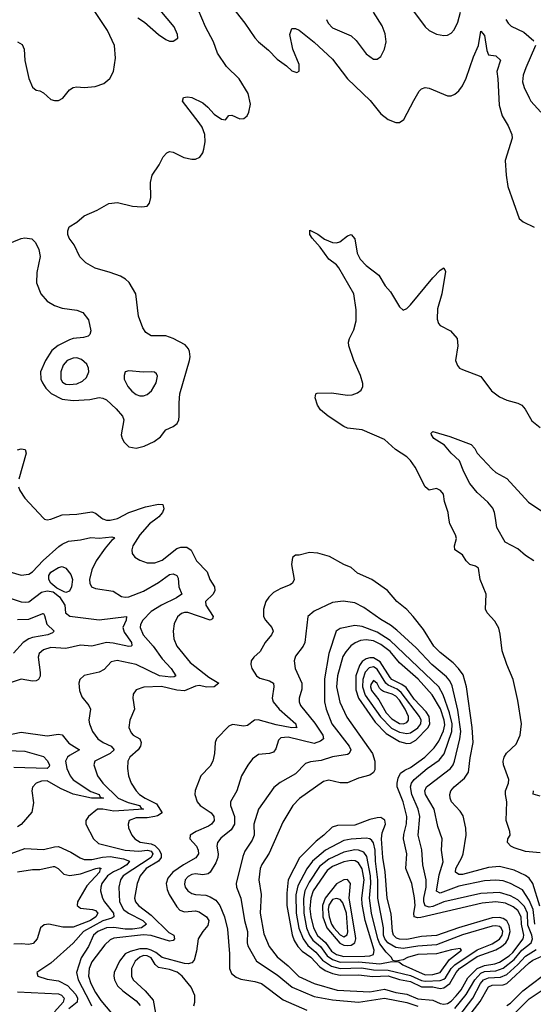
# Model space of a CAD drawing. Header units: inches. Extents: x 884549 to 1028252, y 526810 to 653624.
# Tile 754 of 1056: x 1002741 to 1005513, y 597378 to 602689. Entities that reach past the tile are written whole.
import ezdxf

# ---------------------------------------------------------------- set-up
doc = ezdxf.new("R2010")
doc.units = ezdxf.units.IN
doc.header["$MEASUREMENT"] = 0
doc.layers.add('B0509', color=7, linetype='Continuous')
doc.layers.add('B0600', color=7, linetype='Continuous')

msp = doc.modelspace()

# ---------------------------------------------------------------- linework, layer by layer
at = {"layer": 'B0509', "color": 5}
for points, elevation in [([(1002870.6, 600000), (1002875.1, 599995.1), (1002890, 599990.4), (1002910, 599994.9), (1002923.2, 600000)], 2180), ([(1003482.6, 600000), (1003441.9, 599970), (1003390.2, 599910), (1003352.6, 599850), (1003346.5, 599830), (1003347.4, 599810), (1003363.1, 599790), (1003390, 599773.8), (1003430, 599759.7), (1003470, 599758.4), (1003510, 599773.2), (1003590, 599836.6), (1003610, 599843.2), (1003643, 599843), (1003666.6, 599826.6), (1003695.5, 599770), (1003753.6, 599710), (1003767.2, 599670), (1003793.2, 599630), (1003793.8, 599610), (1003786.1, 599590), (1003743.8, 599550), (1003745.4, 599530), (1003784.6, 599470), (1003782.2, 599457.8), (1003770, 599449.9), (1003649.5, 599490.5), (1003630, 599491.9), (1003613.8, 599486.1), (1003592.5, 599467.5), (1003574.7, 599430), (1003570.2, 599390), (1003572.9, 599350), (1003588.4, 599310), (1003661, 599221), (1003762.2, 599142.2), (1003816.5, 599110), (1003790.7, 599089.4), (1003751.5, 599088.5), (1003710, 599097.9), (1003690, 599093.9), (1003630, 599069.3), (1003590, 599071.7), (1003507.3, 599092.7), (1003411, 599089), (1003370, 599074), (1003354, 599050), (1003352.4, 599030), (1003361.3, 598970), (1003336.1, 598910), (1003330.2, 598870), (1003342.1, 598842.1), (1003353.1, 598830), (1003389.2, 598809.2), (1003397.7, 598790), (1003393.4, 598770), (1003380.8, 598750), (1003335.5, 598710), (1003324.6, 598690), (1003322.3, 598650), (1003328.5, 598610), (1003342.7, 598570), (1003370.2, 598530), (1003388.6, 598510), (1003418.1, 598490), (1003478.9, 598458.9), (1003509.5, 598410), (1003485.8, 598394.2), (1003471.3, 598390), (1003430, 598383.5), (1003370, 598382.9), (1003332.1, 598370), (1003326.4, 598350), (1003329.3, 598330), (1003346.2, 598290), (1003362, 598270), (1003391.7, 598251.7), (1003450, 598244), (1003470, 598235.1), (1003492.5, 598212.5), (1003505.3, 598190), (1003505.6, 598170), (1003490.7, 598150), (1003424.4, 598110), (1003391.3, 598070), (1003374.4, 598030), (1003361.5, 597950), (1003365.8, 597930), (1003382.5, 597910), (1003450, 597859.2), (1003545.5, 597765.6), (1003572.4, 597750), (1003577.4, 597730), (1003570, 597721.5), (1003550, 597718.4), (1003450, 597749.6), (1003410, 597753.3), (1003250, 597734.6), (1003230, 597725.3), (1003201.6, 597698.4), (1003130, 597606.9), (1003115.9, 597570), (1003113.1, 597530), (1003125.4, 597490), (1003150, 597441.2), (1003178.3, 597398.3), (1003236.2, 597330)], 2180), ([(1003185.1, 600000), (1003190, 599996.3), (1003210, 599988.9), (1003230, 599988.5), (1003270, 599998.5), (1003272.8, 600000)], 2180), ([(1005550, 598194.2), (1005470, 598202.2), (1005410, 598221.5), (1005391.7, 598230), (1005373.9, 598250), (1005375.4, 598270), (1005387.9, 598290), (1005386, 598310), (1005366.9, 598370), (1005370.4, 598470), (1005362.5, 598510), (1005363.2, 598530), (1005379.6, 598570), (1005380.8, 598590), (1005352.7, 598670), (1005350.9, 598690), (1005355.4, 598710), (1005367.5, 598732.5), (1005419.3, 598780.6), (1005441.1, 598830), (1005449.8, 598890.2), (1005430, 599017.2), (1005404.1, 599130), (1005369, 599210), (1005344, 599284), (1005334.3, 599374.3), (1005326.4, 599406.4), (1005304.6, 599444.6), (1005263.5, 599490), (1005255.4, 599510), (1005257.4, 599590), (1005225.1, 599670), (1005217.6, 599730), (1005201.4, 599741.5), (1005170, 599750.7), (1005150.7, 599770), (1005130, 599801.8), (1005088.7, 599830), (1005086.8, 599850), (1005098.5, 599890), (1005093.5, 599910), (1005062.4, 599970), (1005057.6, 600000)], 2180), ([(1005514.9, 599770), (1005470, 599799.4), (1005430, 599835.2), (1005361.4, 599870), (1005316.4, 599950), (1005308.5, 600000)], 2160), ([(1002670, 599716.6), (1002750, 599693.4), (1002790, 599698.5), (1002810.8, 599710), (1002868.5, 599771.5), (1002953.3, 599846.7), (1002970, 599860.1), (1003003.9, 599876.1), (1003070, 599883), (1003124.4, 599895.6), (1003170, 599891.5), (1003238.7, 599898.7), (1003250, 599895.8), (1003252.9, 599890), (1003239, 599881), (1003202.3, 599837.7), (1003154.2, 599770), (1003130, 599721.7), (1003118.8, 599670), (1003119.3, 599650), (1003128.8, 599628.8), (1003150, 599620.2), (1003245.5, 599605.5), (1003290, 599577.2), (1003310, 599573.5), (1003330, 599575.9), (1003410, 599605.8), (1003490, 599652.9), (1003550, 599696.1), (1003570, 599699.8), (1003590, 599690.1), (1003596.8, 599676.8), (1003599.6, 599630), (1003616.5, 599590), (1003588.1, 599570), (1003506.3, 599530), (1003450, 599495.9), (1003405.7, 599450), (1003393.1, 599426.9), (1003392, 599410), (1003408.5, 599370), (1003461.7, 599310), (1003510, 599240.8), (1003559.5, 599190), (1003583.1, 599150), (1003575.7, 599144.3), (1003557, 599143), (1003495.3, 599150), (1003370, 599211), (1003267.4, 599232.6), (1003235.4, 599224.6), (1003196.3, 599183.7), (1003171, 599169), (1003090, 599151.3), (1003066.7, 599130), (1003061.1, 599110), (1003064.9, 599070), (1003077.2, 599037.2), (1003115.3, 598990), (1003122.6, 598970), (1003115.3, 598910), (1003117.3, 598890), (1003133.4, 598850), (1003163.5, 598810), (1003191.1, 598790), (1003235.3, 598770), (1003251, 598750), (1003230.1, 598730), (1003146, 598690), (1003141, 598670), (1003160.5, 598610), (1003189.4, 598570), (1003272.8, 598490), (1003326.1, 598466.1), (1003388, 598450), (1003396.1, 598436.1), (1003408.7, 598430), (1003250, 598419), (1003189.1, 598430.9), (1003160.4, 598430), (1003112.2, 598390), (1003098, 598370), (1003098.4, 598350), (1003139.7, 598270), (1003166, 598246), (1003309.6, 598209.6), (1003383.8, 598203.8), (1003430.2, 598210), (1003450, 598203.1), (1003458.9, 598190), (1003450, 598170), (1003299.4, 598070), (1003285, 598050), (1003276.6, 598010), (1003280.3, 597930), (1003301.3, 597890), (1003328.5, 597868.5), (1003405.3, 597830), (1003425, 597810), (1003398.2, 597790), (1003350, 597782.3), (1003310, 597782.6), (1003250, 597792.3), (1003210, 597790.9), (1003163.4, 597770), (1003138.9, 597750), (1003112.2, 597690), (1003072.5, 597627.5), (1003047.8, 597550), (1003056.4, 597510), (1003119.5, 597390), (1003128.4, 597370)], 2160), ([(1005547.4, 597907.4), (1005510.2, 598030), (1005490, 598058.5), (1005470, 598073), (1005410, 598101.1), (1005330, 598120.9), (1005270, 598115.4), (1005130, 598077.8), (1005110, 598078.8), (1005092.4, 598090), (1005094.8, 598110), (1005127.3, 598170), (1005133.5, 598190), (1005149.9, 598290), (1005148.7, 598328.7), (1005134.8, 598394.8), (1005118.7, 598418.7), (1005071.6, 598470), (1005063.2, 598490), (1005061.7, 598510), (1005068.4, 598530), (1005085, 598550), (1005141.9, 598598.1), (1005162.9, 598630), (1005171.9, 598708.1), (1005188.6, 598790), (1005183.3, 598870), (1005152.5, 599090), (1005134.6, 599154.6), (1005109.6, 599189.6), (1005080.1, 599220.1), (1005010, 599275.3), (1004975.2, 599310), (1004919.5, 599399.5), (1004864.1, 599470), (1004830, 599507.8), (1004776.9, 599550), (1004725.1, 599610), (1004641.3, 599670), (1004563.2, 599703.2), (1004530, 599734), (1004489.8, 599749.8), (1004413.3, 599793.3), (1004350, 599812.1), (1004304.6, 599815.4), (1004250, 599800.9), (1004230, 599800.9), (1004212.5, 599787.5), (1004207.4, 599750), (1004222.6, 599670), (1004213.7, 599650), (1004200, 599640), (1004150, 599621.4), (1004110, 599598.6), (1004085.6, 599574.4), (1004070.1, 599550), (1004056.6, 599510), (1004057.4, 599470), (1004067.6, 599450), (1004101.1, 599410), (1004108.3, 599390), (1004099.7, 599370), (1004065.9, 599330), (1004039, 599281), (1004003.9, 599250), (1003990.1, 599229.9), (1003987.9, 599210), (1003994.4, 599190), (1004019.8, 599150), (1004037.8, 599137.8), (1004090, 599122.8), (1004110.2, 599110), (1004113.4, 599090), (1004103.4, 599030), (1004109.6, 599010), (1004142, 598970), (1004231.4, 598890), (1004233.8, 598873.8), (1004239.3, 598870), (1004210.1, 598869.9), (1004125.5, 598885.5), (1004027.6, 598912.4), (1004008.7, 598910), (1003970, 598881.4), (1003950, 598878.2), (1003890, 598887.4), (1003870, 598878.3), (1003802.8, 598810), (1003796.1, 598790), (1003793.2, 598730), (1003782.8, 598690), (1003770, 598663), (1003719.5, 598610), (1003688.7, 598531.3), (1003686.5, 598510), (1003699.3, 598470), (1003715.5, 598450), (1003775.1, 598410), (1003789.1, 598390), (1003790.1, 598370), (1003776.3, 598350), (1003760.9, 598339.1), (1003693.4, 598310), (1003661.3, 598290), (1003660.2, 598270), (1003695.3, 598230), (1003704.8, 598210), (1003706.3, 598190), (1003692, 598168), (1003624.6, 598130), (1003568.5, 598090), (1003541.1, 598058.9), (1003531.9, 598030), (1003536.9, 597996.9), (1003548.5, 597970), (1003590, 597903.5), (1003605.8, 597885.8), (1003630, 597877.3), (1003690, 597882.1), (1003710, 597876.9), (1003749.3, 597849.3), (1003762.4, 597830), (1003757, 597803), (1003729.4, 597770), (1003704.6, 597730), (1003695.9, 597664.1), (1003683.5, 597616.5), (1003670, 597600.9), (1003650, 597596.3), (1003630, 597598.5), (1003510, 597630.2), (1003476.4, 597656.4), (1003450, 597670.5), (1003430, 597676.3), (1003390, 597676.3), (1003337.1, 597662.9), (1003310.8, 597649.2), (1003279.6, 597610), (1003251.5, 597550), (1003248.7, 597530), (1003252.1, 597510), (1003270, 597478.1), (1003297.4, 597450), (1003370, 597397.1), (1003390.8, 597370.8)], 2220), ([(1002690, 599568.9), (1002750, 599549.1), (1002773.7, 599546.3), (1002790, 599549.5), (1002858.5, 599601.5), (1002890, 599608.7), (1002922.6, 599602.6), (1002956.1, 599576.1), (1002984.7, 599530), (1002988.7, 599488.7), (1003011.7, 599471.7), (1003170, 599451.6), (1003318, 599470), (1003316.2, 599450), (1003298.2, 599410), (1003305.4, 599385.4), (1003344.8, 599330), (1003346.6, 599313.4), (1003342.8, 599310), (1003330, 599307.8), (1003246.1, 599326.1), (1003210, 599328.7), (1003130, 599309.9), (1003070, 599314.7), (1002990, 599297), (1002910, 599302.4), (1002870, 599290.7), (1002846.9, 599270), (1002840.2, 599250), (1002852.1, 599167.9), (1002851.9, 599148.1), (1002842.4, 599130), (1002830, 599123.5), (1002810, 599121.2), (1002750, 599131.7), (1002690, 599112.7)], 2140), ([(1005520.7, 597810), (1005512.2, 597890), (1005490, 597938.6), (1005455, 597995), (1005390, 598030), (1005350, 598043.6), (1005310, 598047.6), (1005250, 598044.2), (1005110, 598014.2), (1005010, 597976.9), (1004990, 597988.4), (1005003.8, 598076.2), (1005025.4, 598145.4), (1005017.1, 598210), (1005020.2, 598270), (1004997.3, 598337.3), (1004977.2, 598430), (1004930.4, 598510), (1004927.7, 598530), (1004937, 598550), (1004950, 598561.7), (1005065.9, 598650), (1005080.4, 598670), (1005087, 598690), (1005116.3, 598810), (1005121.4, 598850), (1005105.1, 598965.1), (1005075.3, 599095.3), (1005062.5, 599122.5), (1005044.7, 599144.7), (1004965.5, 599210), (1004879.8, 599299.8), (1004776.1, 599396.1), (1004742.2, 599422.2), (1004690, 599453.6), (1004598.7, 599518.7), (1004550, 599543.4), (1004486.9, 599553.1), (1004430, 599544.8), (1004330, 599499.1), (1004295.3, 599470), (1004279.7, 599330), (1004270.8, 599309.2), (1004230, 599255.1), (1004222, 599230), (1004228.5, 599190), (1004264.2, 599110), (1004263.1, 599076.9), (1004250.2, 599030), (1004250.2, 599010), (1004256.8, 598990), (1004333.8, 598893.8), (1004376.2, 598830), (1004380.4, 598810), (1004363.7, 598796.3), (1004330, 598785.1), (1004190, 598819.1), (1004150, 598815.6), (1004137.9, 598802.1), (1004123.8, 598756.2), (1004110, 598738.7), (1004090, 598729.8), (1004030, 598724.8), (1003998.3, 598701.7), (1003972.2, 598667.8), (1003938.2, 598610), (1003913.7, 598530), (1003879.2, 598470), (1003878.9, 598450), (1003899.8, 598390), (1003900.1, 598350), (1003881.9, 598318.1), (1003826.1, 598273.9), (1003807.8, 598250), (1003805.1, 598230), (1003812.4, 598190), (1003811.2, 598170), (1003799.7, 598140.3), (1003770, 598091), (1003757.8, 598082.2), (1003730, 598076.5), (1003690, 598081.6), (1003670, 598078.7), (1003650, 598067.9), (1003635.1, 598050), (1003630, 598026.4), (1003634.8, 598010), (1003649.5, 597990), (1003670, 597975.6), (1003690, 597969.6), (1003745.8, 597965.8), (1003770, 597958.1), (1003798.9, 597938.9), (1003822, 597910), (1003846.1, 597850), (1003863.3, 597783.3), (1003874.3, 597650), (1003872.6, 597570), (1003884.7, 597544.7), (1003910, 597525), (1003934.1, 597514.1), (1004010, 597501.5), (1004045.2, 597490), (1004162.7, 597402.7), (1004290, 597346.4)], 2240), ([(1002730, 599454.3), (1002790, 599455.2), (1002866, 599486), (1002870, 599486.4), (1002874.8, 599474.8), (1002887.6, 599427.6), (1002928.1, 599390), (1002918.9, 599381.1), (1002892.4, 599370), (1002810, 599356.9), (1002790, 599349.9), (1002759.4, 599330), (1002707.4, 599272.6)], 2120), ([(1005090, 597355.7), (1005151.2, 597430), (1005196.6, 597510), (1005230, 597546), (1005250, 597554.8), (1005310, 597559), (1005350, 597571.9), (1005410, 597619.9), (1005450.9, 597669.1), (1005500.4, 597710), (1005507.4, 597730), (1005504.3, 597750), (1005483.8, 597803.8), (1005480.8, 597870), (1005464.8, 597904.8), (1005430, 597941.1), (1005390, 597963.7), (1005330, 597981.7), (1005230, 597976.2), (1005030.3, 597930.3), (1004970, 597905.4), (1004950, 597901.9), (1004928.7, 597908.7), (1004921.8, 597930), (1004922.3, 597950), (1004934.3, 598010), (1004934.8, 598050), (1004916, 598130), (1004911.5, 598211.5), (1004891.4, 598290), (1004900.9, 598390), (1004892.1, 598430), (1004857.8, 598510), (1004849.6, 598550), (1004854.9, 598570), (1004870.4, 598590), (1004939.6, 598650), (1005004.5, 598695.5), (1005031.1, 598728.9), (1005073.2, 598850), (1005074, 598890), (1005060.9, 598950), (1005027.1, 599047.1), (1005003.3, 599090), (1004739.6, 599339.6), (1004670, 599385.1), (1004590, 599416), (1004550, 599420.2), (1004470, 599405.3), (1004448.4, 599390), (1004408.5, 599270), (1004386.2, 599133.8), (1004386.7, 599010), (1004394.8, 598970), (1004424.8, 598890), (1004518.8, 598770), (1004528, 598750), (1004519.6, 598730), (1004510, 598725.6), (1004430, 598713.1), (1004367.4, 598692.6), (1004310, 598685.9), (1004283, 598677), (1004230, 598621.6), (1004146.1, 598573.9), (1004112, 598548), (1004029.6, 598430.4), (1004004.8, 598350), (1004006.1, 598290), (1003996.3, 598263.7), (1003956.6, 598203.4), (1003945.1, 598174.9), (1003909.2, 598030), (1003911.2, 598010), (1003935, 597950), (1003953.9, 597830), (1003970.5, 597770.5), (1003968.3, 597710), (1003972.6, 597692.6), (1004018.7, 597610), (1004130, 597536.8), (1004210.9, 597470.9), (1004330, 597419.2), (1004430, 597402), (1004569.5, 597389.5), (1004710, 597411.1), (1004830, 597387.1), (1004890, 597368.5)], 2260), ([(1002654, 598826), (1002750, 598846.1), (1002890, 598826.6), (1002950, 598835.4), (1002970, 598832.2), (1003006.9, 598786.9), (1003064, 598750), (1003010, 598720.2), (1002999.2, 598710), (1002989, 598690), (1002995.9, 598650), (1003013.2, 598610), (1003029.1, 598589.1), (1003124.9, 598524.9), (1003170.1, 598510), (1003175, 598495), (1003192.8, 598490), (1003129.6, 598490), (1003030, 598511.9), (1002961.1, 598541.1), (1002890, 598583.4), (1002858.8, 598581.2), (1002830.4, 598570), (1002810.3, 598549.7), (1002807.4, 598530), (1002815.1, 598464.9), (1002806.2, 598413.8), (1002750, 598347.6), (1002730, 598334.7)], 2140), ([(1002629.5, 598749.4), (1002770, 598743.8), (1002870, 598714.3), (1002890, 598693.7), (1002901.6, 598670), (1002899.9, 598660.1), (1002890.4, 598649.6), (1002710, 598654.4)], 2120), ([(1005550, 598499.8), (1005512.1, 598512.1), (1005514, 598530)], 2160), ([(1002676.3, 598183.7), (1002770, 598217.7), (1002870, 598212.5), (1002930, 598227.9), (1002950, 598228.9), (1003017.6, 598197.6), (1003067, 598167), (1003090, 598159.4), (1003130, 598159.2), (1003187.9, 598172.1), (1003230, 598174.6), (1003302.3, 598162.3), (1003333.7, 598150), (1003319.2, 598130), (1003287.4, 598110), (1003247.1, 598092.9), (1003215.9, 598070), (1003184.8, 598030), (1003178.7, 598010), (1003177.7, 597990), (1003188.3, 597950), (1003198.9, 597930), (1003247.8, 597870), (1003250.1, 597849.9), (1003238, 597842), (1003190, 597827.4), (1003085.8, 597770), (1003030, 597707.9), (1002910, 597600.3), (1002834, 597550), (1002839.1, 597530), (1002890, 597514.2), (1002950, 597504.9), (1002999.1, 597479.1), (1003043.6, 597430), (1003053.7, 597410), (1003051, 597390), (1003006.1, 597353.9)], 2140), ([(1002730, 598092.2), (1002810, 598104.9), (1002850, 598104.1), (1002921.3, 598121.3), (1002930, 598121), (1002948.3, 598110), (1002979.8, 598079.8), (1003012.6, 598072.6), (1003070, 598081.1), (1003151.8, 598110), (1003170, 598113.2), (1003180.3, 598110), (1003174.5, 598105.5), (1003171.7, 598090), (1003103.9, 598016.1), (1003052.5, 597930), (1003051.3, 597910), (1003070, 597896.3), (1003134.3, 597890), (1003150, 597883.3), (1003162.9, 597870), (1003152.8, 597850), (1003123.7, 597830), (1003030, 597794), (1002973.3, 597793.3), (1002899, 597810), (1002874, 597806), (1002853.7, 597790), (1002834.8, 597730), (1002814.1, 597705.9), (1002790, 597700.5), (1002750, 597704.7), (1002710, 597702.2)], 2120), ([(1003681.1, 597370), (1003686.1, 597390), (1003685.6, 597425.6), (1003667, 597470), (1003617.4, 597530), (1003590.7, 597550.7), (1003550, 597565.8), (1003490, 597575.5), (1003472.3, 597592.3), (1003450, 597627.9), (1003430, 597638.9), (1003410, 597640.2), (1003390, 597632.7), (1003365.1, 597610), (1003344.6, 597570), (1003344.6, 597530), (1003353.3, 597510), (1003417.8, 597450), (1003460.8, 597400.8), (1003473.8, 597330)], 2240), ([(1005110, 597312.6), (1005187.1, 597410), (1005228.2, 597490), (1005244.4, 597510), (1005270, 597521), (1005335.8, 597524.2), (1005370, 597538.3), (1005430, 597592.7), (1005470, 597637.2), (1005527.3, 597672.7)], 2240), ([(1005139.2, 597280.8), (1005226.7, 597393.3), (1005270, 597472.7), (1005290, 597481.8), (1005350, 597482.3), (1005370, 597489.3), (1005490, 597602.2), (1005510, 597616.5), (1005574.9, 597645.1)], 2220), ([(1005370, 597371.7), (1005390, 597383.4), (1005456.2, 597450), (1005560.7, 597530)], 2180), ([(1005410, 597326.8), (1005490, 597407.8), (1005630, 597501)], 2160), ([(1002730, 597445.4), (1002950, 597434.1), (1002966.8, 597426.8), (1002980.9, 597410), (1002975.7, 597390), (1002930, 597336.6)], 2120)]:
    msp.add_lwpolyline(points, dxfattribs=dict(at, elevation=elevation))
for points, elevation in [([(1002990, 599599.4), (1002981.9, 599601.9), (1002941.8, 599621.8), (1002910, 599649.8), (1002898.5, 599670), (1002898.2, 599690), (1002910, 599709.3), (1002950, 599734.4), (1002970, 599739.3), (1002990, 599730.8), (1003016.9, 599696.9), (1003026.3, 599670), (1003020.8, 599630), (1003010, 599605.8)], 2140), ([(1004610, 599343.3), (1004580.7, 599339.3), (1004551.8, 599328.2), (1004528.6, 599311.4), (1004500.7, 599279.3), (1004485.7, 599254.3), (1004455.9, 599150), (1004450.9, 599090), (1004468.4, 599008.4), (1004506.8, 598926.8), (1004644.8, 598730), (1004658.4, 598690), (1004657.7, 598642.3), (1004650, 598627.6), (1004630, 598614.2), (1004570, 598596.9), (1004510, 598572.4), (1004470, 598572.7), (1004410, 598586.8), (1004380.4, 598579.6), (1004251.5, 598488.5), (1004215.9, 598450), (1004160.3, 598359.7), (1004087.7, 598192.3), (1004047.3, 598132.7), (1004038.7, 598110), (1004032.2, 598050), (1004044.4, 597970), (1004039.2, 597870), (1004058.4, 597758.5), (1004086.7, 597690), (1004130, 597633.6), (1004190, 597585.9), (1004247.6, 597527.6), (1004329.6, 597489.6), (1004454.4, 597454.4), (1004630, 597444.9), (1004710, 597460.2), (1004770, 597441), (1004830, 597431.7), (1004890, 597407.4), (1004970, 597399.8), (1005010, 597381.4), (1005030, 597378.3), (1005050, 597382.7), (1005070, 597395), (1005097.2, 597422.8), (1005123.7, 597456.3), (1005159.8, 597520.2), (1005210, 597570), (1005250, 597587.8), (1005304.3, 597595.7), (1005330, 597605), (1005381.6, 597638.4), (1005402.5, 597657.5), (1005457.7, 597730), (1005460.1, 597739.9), (1005462.1, 597750), (1005448.7, 597810), (1005447.8, 597850), (1005430, 597884.2), (1005404.3, 597904.3), (1005362.5, 597922.5), (1005310, 597930.9), (1005237.1, 597922.9), (1004905.9, 597845.9), (1004890, 597843.5), (1004870.4, 597850.4), (1004868.7, 597870), (1004874.7, 597910), (1004871.9, 597951.9), (1004858, 598030), (1004825.1, 598110), (1004830.3, 598190), (1004813, 598270), (1004814, 598294), (1004828.4, 598351.6), (1004830.9, 598390), (1004811.2, 598470), (1004777.9, 598550), (1004777.2, 598570), (1004782.9, 598597.1), (1004796, 598624), (1004818.7, 598641.3), (1004850, 598655.5), (1004927.2, 598710), (1004978.4, 598761.6), (1005002.1, 598797.9), (1005027.4, 598852.6), (1005034.5, 598885.5), (1005032.4, 598910), (1005011.8, 598971.8), (1004966.5, 599046.5), (1004891.4, 599131.4), (1004790, 599219.9), (1004740.6, 599280.6), (1004690, 599319.5), (1004650, 599338)], 2280), ([(1004630, 599247.1), (1004610, 599240.8), (1004590, 599226.3), (1004574, 599206), (1004555.4, 599150), (1004554.6, 599074.6), (1004570, 599030), (1004659.8, 598899.8), (1004719.4, 598839.4), (1004790, 598794.7), (1004830, 598784.5), (1004850, 598786.7), (1004878.2, 598801.8), (1004945.3, 598870), (1004953.7, 598890), (1004950, 598930), (1004934.8, 598954.8), (1004870, 599023.8), (1004825.8, 599085.9), (1004803.1, 599103.1), (1004750, 599130), (1004740.2, 599140.2), (1004686, 599226), (1004650, 599246.4)], 2320), ([(1004650, 599197.7), (1004626.4, 599193.6), (1004604.7, 599170), (1004593.5, 599130), (1004591.5, 599090), (1004605.8, 599045.8), (1004688.3, 598928.3), (1004747.8, 598867.8), (1004790, 598845.1), (1004830, 598838.8), (1004850, 598842.8), (1004890, 598869.2), (1004905.4, 598890), (1004907.7, 598910), (1004898.8, 598930), (1004800.5, 599060.5), (1004777.7, 599077.7), (1004730, 599098.7), (1004716.5, 599110), (1004670, 599186.4)], 2340), ([(1004650, 599125.2), (1004636.5, 599103.5), (1004634.2, 599090), (1004639.6, 599070), (1004679.5, 599019.5), (1004719, 598950), (1004750, 598917.9), (1004790, 598893.1), (1004810, 598890.1), (1004830, 598897.4), (1004839.9, 598910), (1004838.9, 598930), (1004821.5, 598970), (1004790, 599018.4), (1004770, 599039.1), (1004751.6, 599050), (1004704.6, 599064.6), (1004693.1, 599073.1), (1004683, 599083), (1004670, 599108.5)], 2360), ([(1004690, 598384.5), (1004670, 598384), (1004630, 598375.3), (1004550, 598343.3), (1004456.9, 598343.1), (1004426.7, 598333.3), (1004382.5, 598290), (1004341.9, 598258.1), (1004251.9, 598168.1), (1004190.4, 598050), (1004182.9, 597977.1), (1004182.5, 597910), (1004211.8, 597751.8), (1004222.4, 597722.3), (1004242.3, 597690), (1004264.9, 597664.9), (1004311.8, 597631.8), (1004360, 597580), (1004390, 597560.5), (1004430, 597544.6), (1004470, 597535.5), (1004570, 597536.2), (1004647.3, 597527.3), (1004730, 597531.8), (1004790, 597511.1), (1004850, 597500.6), (1004910, 597472.4), (1004970, 597472.7), (1005010, 597463.7), (1005030, 597465.8), (1005061.8, 597490), (1005096.2, 597550), (1005113.8, 597570), (1005210, 597635.1), (1005310, 597671.6), (1005341.2, 597690), (1005363.6, 597710), (1005376.2, 597730), (1005387.5, 597770), (1005382.9, 597802.9), (1005370, 597827.3), (1005350, 597840.2), (1005330, 597845.9), (1005290, 597844.9), (1005109.5, 597790.5), (1004990, 597749.2), (1004910, 597742.6), (1004830, 597726.4), (1004790, 597728.2), (1004775.2, 597735.2), (1004757.9, 597750), (1004753.2, 597770), (1004745.1, 597865.1), (1004724.8, 597950), (1004713.2, 598093.2), (1004701.6, 598170), (1004693.5, 598270), (1004697.9, 598302.1), (1004714.5, 598350), (1004711.4, 598371.4)], 2320), ([(1004610, 598274.1), (1004530, 598269), (1004490, 598261.3), (1004391.4, 598208.6), (1004321.4, 598150), (1004291.2, 598108.8), (1004242.5, 598017.5), (1004232.1, 597967.9), (1004233.6, 597870), (1004247.6, 597787.7), (1004270, 597730), (1004295.3, 597695.3), (1004339.1, 597659.1), (1004375.3, 597615.3), (1004424.1, 597584.1), (1004470, 597571.2), (1004586.4, 597573.6), (1004650, 597563.4), (1004730, 597561.6), (1004850, 597533.8), (1004910, 597506.9), (1004930, 597502.4), (1005010, 597505.4), (1005030, 597512.5), (1005039, 597521), (1005070.2, 597570), (1005089.3, 597590.7), (1005210, 597671.5), (1005290, 597703.5), (1005330, 597729), (1005344, 597750), (1005347.6, 597770), (1005338.7, 597790), (1005330, 597796.8), (1005310, 597801.4), (1005290, 597799), (1005130, 597752.7), (1004990, 597699), (1004890, 597691.6), (1004810, 597678.5), (1004770, 597684.9), (1004728.1, 597710), (1004711.2, 597730), (1004705.1, 597750), (1004705, 597790), (1004672.9, 597950), (1004674.5, 598050), (1004660.6, 598150), (1004660.2, 598210), (1004650, 598249.1), (1004641.1, 598261.1), (1004630, 598271)], 2340), ([(1004550, 598210.2), (1004490, 598198.1), (1004410, 598160.4), (1004359.8, 598120.2), (1004303.5, 598036.5), (1004280.6, 597990), (1004272.3, 597947.7), (1004273.6, 597870), (1004288.8, 597790), (1004304.5, 597750), (1004323.4, 597723.4), (1004363.8, 597690), (1004399.8, 597639.8), (1004430, 597618.6), (1004470, 597605), (1004570, 597606.9), (1004683.9, 597596.1), (1004750, 597608.3), (1004787.2, 597607.2), (1004807.8, 597590), (1004930, 597537.3), (1004970, 597537.7), (1005010, 597549.8), (1005061.1, 597618.9), (1005124.4, 597670), (1005118.8, 597678.8), (1005071.7, 597671.7), (1004990.3, 597649.7), (1004890, 597646.8), (1004833.5, 597630), (1004810, 597618), (1004770, 597610.8), (1004754.6, 597614.6), (1004747.9, 597630), (1004719.1, 597659.1), (1004684.7, 597704.7), (1004674, 597730), (1004639.7, 597870), (1004628.1, 597950), (1004635.3, 598030), (1004633.9, 598070), (1004614.2, 598174.2), (1004598.4, 598198.4), (1004570, 598209.9)], 2360), ([(1004530, 598153.6), (1004490, 598146.5), (1004430, 598120.6), (1004400.1, 598099.9), (1004325.3, 597990), (1004311.6, 597950), (1004307.3, 597892.7), (1004311.4, 597850), (1004326, 597790), (1004348.7, 597748.7), (1004391.1, 597711.1), (1004423.5, 597663.5), (1004450, 597645.5), (1004490, 597636.4), (1004603.4, 597636.6), (1004630, 597638.9), (1004650, 597646.9), (1004654.5, 597670), (1004606.2, 597830), (1004590, 597917.4), (1004588.1, 597950), (1004600.4, 598050), (1004590, 598109.3), (1004570, 598141.4), (1004551.1, 598151.1)], 2380), ([(1004510.7, 598050.7), (1004490, 598048.7), (1004450, 598027.8), (1004389.6, 597950.4), (1004375.2, 597910), (1004377.5, 597850), (1004398.9, 597790), (1004468.1, 597708.1), (1004490, 597697.2), (1004510, 597694.6), (1004530, 597697.6), (1004550, 597709.5), (1004555.1, 597730), (1004553.3, 597746.7), (1004518.2, 597950), (1004526.6, 598030)], 2420), ([(1004450, 597948.2), (1004430, 597942.2), (1004410, 597913.2), (1004406.5, 597890), (1004410.4, 597850), (1004423.3, 597810), (1004436.2, 597790), (1004470, 597753), (1004490, 597740.9), (1004508.2, 597751.8), (1004511.7, 597768.3), (1004504.6, 597870), (1004485.3, 597925.3), (1004470, 597942.4)], 2440)]:
    msp.add_lwpolyline(points, close=True, dxfattribs=dict(at, elevation=elevation))
at = {"layer": 'B0600', "color": 5}
for points, elevation in [([(1002670, 601476.5), (1002750, 601509.2), (1002770, 601512.4), (1002806.1, 601506.1), (1002827.4, 601487.4), (1002845.3, 601450), (1002851.4, 601411.4), (1002834.1, 601325.9), (1002831.9, 601270), (1002855.1, 601210), (1002890.4, 601170.4), (1002930, 601147.2), (1002970, 601132.5), (1003050, 601122), (1003082.6, 601110), (1003112.8, 601070), (1003125.5, 601010), (1003119.5, 600990), (1003110, 600981.7), (1003085.6, 600974.4), (1003030, 600969.2), (1003010, 600961.9), (1002948.8, 600931.2), (1002915, 600905), (1002879.8, 600850), (1002854, 600790), (1002855.5, 600750), (1002864, 600730), (1002881.9, 600701.9), (1002911.7, 600671.7), (1002970, 600641.9), (1003030, 600634.2), (1003119.1, 600640.9), (1003170, 600650.2), (1003190, 600648.2), (1003210, 600638.6), (1003262.4, 600590), (1003296.9, 600550), (1003303.6, 600530), (1003288.6, 600450), (1003293.8, 600430), (1003305.6, 600410), (1003330, 600384.1), (1003370, 600376.8), (1003412.3, 600387.7), (1003466.1, 600413.9), (1003500.8, 600439.2), (1003530, 600476.4), (1003570, 600494.4), (1003591.8, 600510), (1003600.5, 600530), (1003602.4, 600550), (1003601.4, 600621.5), (1003606.2, 600670), (1003657, 600850), (1003660.8, 600870), (1003658.4, 600898.4), (1003652.9, 600912.9), (1003634.2, 600934.2), (1003570, 600968.4), (1003530, 600982.9), (1003450, 600984), (1003421.8, 601001.8), (1003406.1, 601026.1), (1003382.7, 601090), (1003367.2, 601210), (1003332.1, 601272.1), (1003312.4, 601290), (1003285.4, 601305.4), (1003230, 601325.7), (1003147.8, 601347.8), (1003097.4, 601377.3), (1003065.6, 601410), (1003034.5, 601474.5), (1003009, 601510), (1003002, 601530), (1003002, 601550), (1003008.9, 601571.1), (1003050, 601596), (1003089.4, 601630.6), (1003159.1, 601660.9), (1003222.7, 601697.3), (1003270, 601703), (1003350, 601683.8), (1003400.9, 601679.1), (1003430, 601682.8), (1003441.5, 601698.5), (1003449.3, 601730), (1003446.6, 601810), (1003456, 601850), (1003493.8, 601906.2), (1003516, 601950), (1003535.3, 601970), (1003550, 601977.3), (1003570, 601974), (1003626.5, 601946.5), (1003670, 601937.4), (1003690, 601937.4), (1003713.2, 601946.8), (1003729, 601971), (1003734.8, 601990), (1003742, 602030), (1003739.8, 602070), (1003725.1, 602110), (1003710, 602133.3), (1003620.7, 602250), (1003625.2, 602270), (1003646.7, 602273.3), (1003670, 602268.7), (1003730, 602240.2), (1003757.4, 602217.4), (1003790, 602180.2), (1003830, 602151.7), (1003851.2, 602148.8), (1003870, 602172.2), (1003886.7, 602173.3), (1003930, 602153.8), (1003950, 602155.2), (1003969, 602171), (1003978.5, 602190), (1003986.6, 602233.4), (1003973.3, 602290), (1003926.4, 602370), (1003857.4, 602437.4), (1003808, 602508), (1003787.8, 602570), (1003743.2, 602650), (1003704.4, 602744.4)], 2220), ([(1002730, 602569.2), (1002754.4, 602554.4), (1002765.4, 602530), (1002768.9, 602468.9), (1002791.6, 602371.5), (1002810, 602324.9), (1002830, 602308.2), (1002850, 602304.9), (1002870, 602294), (1002910, 602259.1), (1002930, 602253.4), (1002950, 602253.4), (1002974.9, 602265.1), (1003010, 602311), (1003030, 602322.8), (1003050, 602326.8), (1003090, 602323), (1003148.1, 602328.1), (1003195.1, 602344.9), (1003227.9, 602372.1), (1003247.6, 602410), (1003258.9, 602481.1), (1003252.8, 602550), (1003215.8, 602630), (1003135.8, 602750)], 2240), ([(1003379, 602699), (1003414.8, 602674.8), (1003490, 602608.5), (1003530, 602581.3), (1003550, 602574), (1003570, 602573), (1003594, 602590), (1003593.6, 602610), (1003574.7, 602650), (1003500, 602740)], 2240), ([(1003890, 602754.9), (1003956, 602670), (1004010, 602590.4), (1004030, 602570.4), (1004084.2, 602524.2), (1004130, 602475.8), (1004180.5, 602440.5), (1004210, 602413), (1004236.2, 602403.8), (1004250, 602412), (1004250, 602448), (1004214.7, 602530), (1004199.6, 602610), (1004210, 602641), (1004230, 602642), (1004250, 602632.4), (1004330, 602567.9), (1004430, 602475.2), (1004510, 602370.2), (1004632.6, 602252.6), (1004690, 602182), (1004730, 602150.3), (1004770, 602134), (1004790, 602134.4), (1004814, 602150), (1004867.4, 602252.6), (1004897.2, 602302.8), (1004910, 602316.4), (1004930, 602322.6), (1004950, 602319), (1005050, 602278.3), (1005070, 602278.3), (1005090, 602287.6), (1005110, 602304.9), (1005130, 602331.8), (1005150, 602373.8), (1005190, 602487.9), (1005217.7, 602550), (1005230, 602626.8), (1005250, 602603), (1005262.1, 602522.1), (1005270, 602498.7), (1005310, 602494.7), (1005336.2, 602470), (1005315.1, 602410), (1005321.9, 602370), (1005327.6, 602227.6), (1005345.2, 602170), (1005376.9, 602116.9), (1005397.6, 602070), (1005398, 602050), (1005361.6, 601930), (1005365.4, 601850), (1005374.3, 601790), (1005436.9, 601616.9), (1005458.2, 601598.2), (1005516.4, 601570)], 2220), ([(1004395.9, 602690), (1004406, 602670), (1004430, 602645.8), (1004530, 602601.6), (1004556.1, 602576.1), (1004610, 602504.9), (1004650, 602476.5), (1004670, 602475.6), (1004690, 602490.3), (1004710.4, 602529.6), (1004719.4, 602570), (1004712.6, 602612.6), (1004696.7, 602656.6), (1004650.8, 602730)], 2240), ([(1004854.6, 602750), (1004928.5, 602650), (1004950, 602630.5), (1004990, 602610.4), (1005030, 602603.8), (1005050, 602605.5), (1005070, 602616.3), (1005085.3, 602634.7), (1005104.6, 602675.4), (1005120.5, 602730)], 2240), ([(1005364.7, 602690), (1005376.9, 602670), (1005394, 602654), (1005462.1, 602622.1), (1005514.6, 602574.6)], 2240), ([(1005524.5, 602550), (1005472.1, 602430), (1005458.2, 602390), (1005454.6, 602354.6), (1005463, 602323), (1005490, 602266.7), (1005499.7, 602250), (1005553.1, 602190)], 2240), ([(1005057.6, 600000), (1005052.8, 600030), (1005033.7, 600090), (1005027.6, 600130), (1005011.5, 600150), (1004990, 600159.7), (1004950, 600151.5), (1004930, 600169.7), (1004875, 600275), (1004850, 600311.9), (1004830, 600330.8), (1004769.7, 600370), (1004710, 600425.1), (1004590, 600476.2), (1004510, 600485.4), (1004490, 600495.4), (1004405.1, 600550), (1004364.6, 600584.6), (1004347.6, 600610), (1004335.1, 600650), (1004339, 600670), (1004346.3, 600673.7), (1004423.5, 600676.5), (1004510, 600663.5), (1004535.2, 600664.8), (1004564.4, 600675.6), (1004583.6, 600690), (1004593.3, 600710), (1004593, 600727), (1004580.9, 600770), (1004545.1, 600850), (1004517.4, 600930), (1004515.8, 600950), (1004520.5, 600970), (1004543.9, 601016), (1004556.3, 601063.7), (1004556.5, 601123.5), (1004543.8, 601210), (1004463.6, 601350), (1004450, 601367), (1004410, 601398), (1004362, 601462), (1004318.7, 601510), (1004307.1, 601530), (1004306.5, 601553.5), (1004350, 601532.6), (1004385.3, 601505.3), (1004430, 601486.4), (1004450, 601485.2), (1004469, 601491), (1004510, 601523.7), (1004530.2, 601530.2), (1004550, 601507.3), (1004561.5, 601430), (1004577.7, 601397.7), (1004610, 601362.8), (1004678.7, 601310), (1004714.1, 601254.1), (1004741.5, 601221.5), (1004790, 601140.4), (1004810, 601122.7), (1004830, 601130.3), (1004850, 601150.3), (1004970, 601296.9), (1005010, 601337), (1005030.3, 601350.3), (1005038, 601330), (1005018.5, 601210), (1004996.1, 601130), (1004993.8, 601073.8), (1005000.7, 601050), (1005010, 601038.8), (1005066, 601010), (1005102, 600970), (1005106, 600930), (1005093, 600850), (1005103.4, 600823.4), (1005114.8, 600810), (1005130, 600801.6), (1005230, 600764.4), (1005287.1, 600687.1), (1005330, 600655.3), (1005370, 600637), (1005430, 600621.3), (1005450.2, 600610.2), (1005468.2, 600588.2), (1005505.4, 600525.4), (1005550, 600488.5)], 2180), ([(1005308.5, 600000), (1005303.7, 600030), (1005293.4, 600053.4), (1005266.7, 600086.7), (1005210, 600137.7), (1005170, 600187.8), (1005138, 600250), (1005114, 600310), (1005070, 600350.8), (1005033.7, 600393.7), (1004975.8, 600430), (1004962.6, 600450), (1004962, 600458), (1004970, 600467.3), (1005061.4, 600441.4), (1005176.7, 600396.7), (1005196.7, 600376.7), (1005210.4, 600350), (1005290, 600263.7), (1005310, 600246), (1005370, 600214), (1005485.8, 600085.8), (1005558.3, 600038.3)], 2160), ([(1002730, 600369.3), (1002750, 600373.7), (1002770.4, 600370), (1002775.5, 600350), (1002736.3, 600210)], 2180), ([(1002735.2, 600170), (1002742, 600150), (1002770, 600107.4), (1002870.6, 600000)], 2180), ([(1003272.8, 600000), (1003330, 600030.1), (1003419.5, 600060.5), (1003490, 600076.3), (1003513.1, 600073.1), (1003519.6, 600050), (1003512.6, 600030), (1003492.6, 600007.4), (1003482.6, 600000)], 2180), ([(1002923.2, 600000), (1002970, 600018), (1003050, 600022.5), (1003130, 600034.8), (1003150, 600027), (1003185.1, 600000)], 2180)]:
    msp.add_lwpolyline(points, dxfattribs=dict(at, elevation=elevation))
at = {"layer": 'B0600', "color": 5, "elevation": 2240}
for points in [[(1003050, 600864.1), (1003030, 600863.4), (1002998.4, 600850), (1002975.3, 600824.7), (1002962.6, 600790), (1002962.8, 600750), (1002973, 600733), (1002990, 600723.6), (1003010, 600720.7), (1003050, 600725.2), (1003080.6, 600739.4), (1003101, 600759), (1003114.7, 600790), (1003113.4, 600810), (1003103.2, 600830), (1003075.3, 600855.3)], [(1003330, 600794.4), (1003311.2, 600788.8), (1003304.2, 600770), (1003305.8, 600750), (1003325.7, 600710), (1003345.7, 600685.7), (1003370, 600667.5), (1003390, 600660.1), (1003410, 600660.1), (1003430, 600667.8), (1003452.3, 600687.7), (1003477.4, 600730), (1003485.5, 600765.5), (1003479.5, 600779.5), (1003467.9, 600788), (1003450, 600789), (1003407.1, 600787.1)]]:
    msp.add_lwpolyline(points, close=True, dxfattribs=at)

doc.saveas('drawing.dxf')
